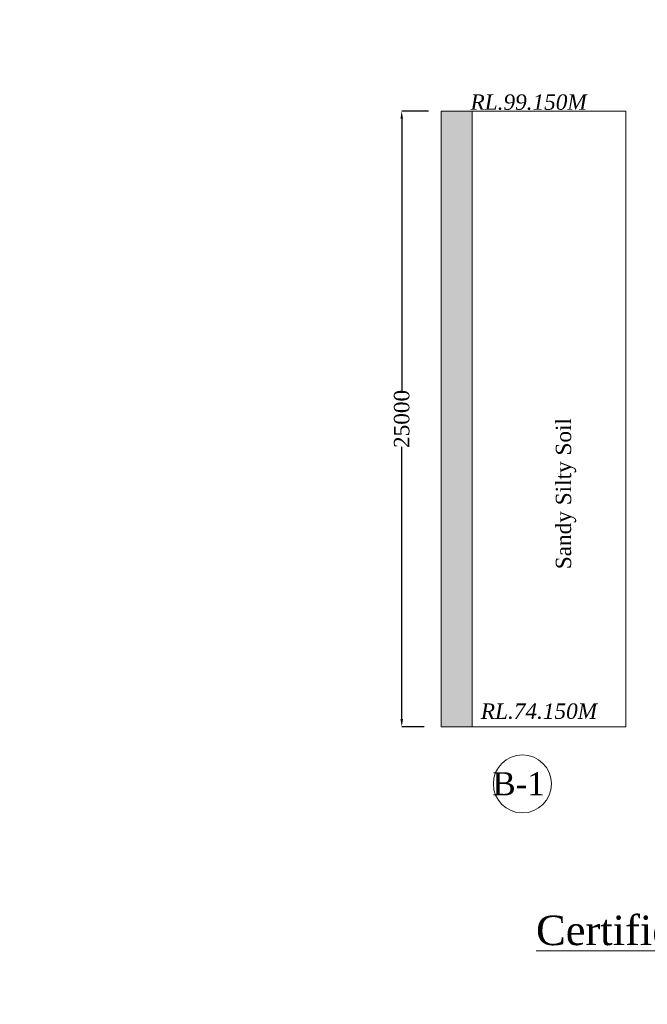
# Model space of a CAD drawing. Header units: millimetres. Extents: x -20950785 to 389010297, y -11535949 to 14056629.
# Tile 515 of 654: x 18309004 to 18349784, y -1462819 to -1398867. Entities that reach past the tile are written whole.
import ezdxf

# ---------------------------------------------------------------- set-up
doc = ezdxf.new("R2010")
doc.units = ezdxf.units.MM
doc.header["$LTSCALE"] = 60
doc.header["$MEASUREMENT"] = 0
doc.layers.add('TEXT', color=7, linetype='Continuous')
doc.styles.add('PDF Arial Bold', font='times.ttf')
doc.styles.add('style1', font='txt.shx', dxfattribs={"height": 1})
doc.dimstyles.get("Standard").update_dxf_attribs({"dimtxt": 400, "dimasz": 215, "dimexe": 0.18, "dimexo": 0.0625, "dimgap": 0.09, "dimtad": 0, "dimtih": 1, "dimtoh": 1, "dimdec": 0, "dimzin": 4, "dimdsep": 46, "dimtxsty": 'Standard', "dimblk": 'OPEN90', "dimcen": 0, "dimadec": 0, "dimazin": 1, "dimtfac": 1, "dimtdec": 0, "dimtix": 1, "dimtofl": 0, "dimtmove": 0, "dimatfit": 3, "dimldrblk": 'OPEN30', "dimfxl": 1, "dimtolj": 1, "dimtzin": 0, "dimarcsym": 0})

# ---------------------------------------------------------------- blocks, each defined once
blk = doc.blocks.new('*D2888')
at = {"color": 0, "linetype": 'Continuous', "lineweight": -2, "ltscale": 2, "transparency": 16777216}
for p, q in [((18335562, -1404798), (18333828, -1404798)), ((18333828, -1405298), (18333828, -1422995)), ((18333828, -1444298), (18333828, -1426602)), ((18335284, -1444798), (18333828, -1444798))]:
    blk.add_line(p, q, dxfattribs=at)
at = {"color": 0, "linetype": 'Continuous', "lineweight": 9, "ltscale": 2, "transparency": 16777216}
for points in [[(18333744, -1405298), (18333911, -1405298), (18333828, -1404798)], [(18333744, -1444298), (18333911, -1444298), (18333828, -1444798)]]:
    blk.add_solid(points, dxfattribs=at)
at = {"layer": 'Defpoints', "color": 0, "linetype": 'Continuous', "lineweight": 9, "ltscale": 2, "transparency": 16777216}
for p in [(18335562, -1404798), (18333828, -1444798), (18335284, -1444798)]:
    blk.add_point(p, dxfattribs=at)
at = {"color": 0, "linetype": 'Continuous', "lineweight": 9, "ltscale": 2, "transparency": 16777216, "insert": (18333828, -1424798), "char_height": 1000, "attachment_point": 5, "rotation": 90, "style": 'PDF Arial Bold'}
blk.add_mtext('\\A1;25000', dxfattribs=at)

msp = doc.modelspace()

# ---------------------------------------------------------------- hatches: boundary and pattern name
at = {"linetype": 'Continuous', "lineweight": 9, "ltscale": 2}
h = msp.add_hatch(dxfattribs=at)
h.set_pattern_fill('AR-CONC', scale=100)
h.set_pattern_definition([(50, (2860030.3, 317228.6), (717.260183, -62.752135), [75, -825]), (355, (2860030.3, 317228.6), (-138.751334, 752.192134), [60, -660]), (100.4514445, (2860090.06, 317223.4), (578.508847, 689.43999), [63.740192, -701.142112]), (46.1842, (2860030.3, 317428.6), (1067.24133, -165.51928), [112.5, -1237.5]), (96.6356355, (2860119.2, 317414.8), (934.661946, 974.1186), [95.61034, -1051.71376]), (351.184164, (2860030.3, 317428.6), (934.661945, 974.1186), [90, -990]), (21, (2860130.3, 317378.6), (596.907052, -402.61889), [75, -825]), (326, (2860130.3, 317378.6), (243.315332, 725.150045), [60, -660]), (71.4514447, (2860180, 317345.06), (840.222377, 322.531153), [63.74019, -701.142112]), (37.5, (2860030.3, 317228.6), (12.1598553, 332.893854), [0, -652, 0, -670, 0, -662.5]), (7.5, (2860030.3, 317228.6), (263.0695374, 394.411712), [0, -382, 0, -637, 0, -252.5]), (327.5, (2859807.3, 317228.6), (533.822436, -22.5548717), [0, -250, 0, -780, 0, -1035]), (317.5, (2859707.3, 317228.6), (583.18617, 100.104982), [0, -325, 0, -518, 0, -735])])
h.paths.add_polyline_path([(18338395.79, -1404798.39), (18336395.79, -1404798.39), (18336395.79, -1444798.39), (18338395.79, -1444798.39)])

# ---------------------------------------------------------------- linework, layer by layer
at = {"color": 7, "linetype": 'Continuous', "lineweight": 9, "ltscale": 2}
for p, q in [((18336395.79, -1404798.39), (18348395.79, -1404798.39)), ((18336395.79, -1404798.39), (18336395.79, -1444798.39)), ((18348395.79, -1404798.39), (18336395.79, -1404798.39)), ((18338395.79, -1404798.39), (18338395.79, -1444798.39)), ((18348395.79, -1404798.39), (18348395.79, -1444798.39)), ((18348395.79, -1444798.39), (18336395.79, -1444798.39))]:
    msp.add_line(p, q, dxfattribs=at)
msp.add_circle((18341667.96, -1448502.14), 1886.25, dxfattribs=at)

# ---------------------------------------------------------------- texts
at = {"linetype": 'Continuous', "lineweight": 9, "insert": (14548796.31, -1389262.61, -64476.19), "char_height": 10000, "width": 426432.7641, "attachment_point": 1, "style": 'style1'}
msp.add_mtext('\\pi37433.97777;{\\fVerdana|b0|i0|c0|p34;CONSTRUCTION OF HIGH  LEVEL BRIDGE ACROSS \\P\\pi13491.73465;KALIBEDA NALLA IN KM-2/10 ON MAKDI-HIRAPUR ROAD.\\fTimes New Roman|b0|i0|c0|p18;   }', dxfattribs=at)
at = {"color": 7, "linetype": 'Continuous', "lineweight": 9, "ltscale": 2, "char_height": 1000, "width": 5796.7256, "attachment_point": 3, "style": 'PDF Arial Bold'}
for s, insert in [('{\\fTimes New Roman|b0|i1|c0|p18;RL.99.150M}', (18345848.79, -1403718.39)), ('{\\fTimes New Roman|b0|i1|c0|p18;RL.74.150M}', (18346519.91, -1443277.31))]:
    msp.add_mtext(s, dxfattribs=dict(at, insert=insert))
at = {"color": 7, "linetype": 'Continuous', "lineweight": 9, "ltscale": 2, "insert": (18343835.81, -1434560.68), "char_height": 1000, "attachment_point": 1, "rotation": 90, "style": 'PDF Arial Bold'}
msp.add_mtext_dynamic_manual_height_columns('\\pt5000;Sandy Silty Soil', width=10318.2363, gutter_width=1, heights=[0], dxfattribs=at)
at = {"linetype": 'Continuous', "lineweight": 9, "attachment_point": 1}
for s, insert, char_height, width in [('\\pi5418.09167,t45718.09167;{\\fTimes New Roman|b0|i0|c0|p18;\\L ELEVATION OF \\P\\pi2504.57329,t42804.57329;ABUTMENT ELEMENT \\P\\pi7381.21352,t47681.21352;DIRECTION}', (18214026.07, -1446365.35), 1300, 25045.2677), ('\\pi5418.09167,t45718.09167;{\\fTimes New Roman|b0|i0|c0|p18;\\L ELEVATION OF \\P\\pi2504.57329,t42804.57329;ABUTMENT ELEMENT \\P\\pi7381.21352,t47681.21352;DIRECTION}', (16645498.57, -1446630.53), 1300, 25045.2677), ('\\pi7448.80773;{\\fTimes New Roman|b0|i0|c0|p18;\\LCertified that the boring details  shown are correct.}', (16760933.17, -1455885.29), 1915.15152, 72153.3279), ('\\pi7448.80773;{\\fTimes New Roman|b0|i0|c0|p18;\\LCertified that the boring details  shown are correct.}', (18335105.21, -1457057.83), 1915.15152, 72153.3279)]:
    msp.add_mtext(s, dxfattribs=dict(at, insert=insert, char_height=char_height, width=width))
at = {"color": 7, "linetype": 'Continuous', "lineweight": 9, "ltscale": 2, "insert": (18343117.03, -1447742.58), "char_height": 1500, "attachment_point": 3, "style": 'PDF Arial Bold'}
msp.add_mtext('B-1', dxfattribs=at)
at = {"layer": 'TEXT', "linetype": 'Continuous', "lineweight": 9, "char_height": 1300, "attachment_point": 1}
for s, insert, width in [('\\pi2427.77062;{\\fTimes New Roman|b0|i0|c0|p18;\\LELEVATION OF PIER \\P\\pi3593.74034;ALONG CURRENT \\P\\pi6498.82325;DIRECTION  }', (18249764.92, -1437556.44), 23280.4872), ('\\pi2427.77062;{\\fTimes New Roman|b0|i0|c0|p18;\\LELEVATION OF PIER \\P\\pi3593.74034;ALONG CURRENT \\P\\pi6498.82325;DIRECTION  }', (16681237.42, -1437821.62), 23280.4872), ('\\pi1974.11068;{\\fTimes New Roman|b0|i0|c0|p18;\\LELEVATION OF PIER \\P\\pi3681.82517;ALONG TRAFFIC  \\P\\pi6045.16331;DIRECTION  }', (16701879.86, -1438274.33), 22373.1673), ('\\pi1974.11068;{\\fTimes New Roman|b0|i0|c0|p18;\\LELEVATION OF PIER \\P\\pi3681.82517;ALONG TRAFFIC  \\P\\pi6045.16331;DIRECTION  }', (18270407.36, -1438009.16), 22373.1673)]:
    msp.add_mtext(s, dxfattribs=dict(at, insert=insert, width=width))

# ---------------------------------------------------------------- dimensions: what is measured, and where the dimension line sits
at = {"color": 7, "linetype": 'Continuous', "lineweight": 9, "ltscale": 2}
dim = msp.add_linear_dim(base=(18333827.79, -1444798.39), p1=(18335561.89, -1404798.39), p2=(18335283.98, -1444798.39), angle=90, text='25000', dimstyle='Standard', override={"dimtxt": 1000, "dimasz": 500, "dimtxsty": 'PDF Arial Bold', "dimfxl": 300}, dxfattribs=at)
dim.commit()
dim.dimension.update_dxf_attribs({"geometry": '*D2888', "text_midpoint": (18333827.79, -1424798.39), "text_rotation": 90})

doc.saveas('drawing.dxf')
